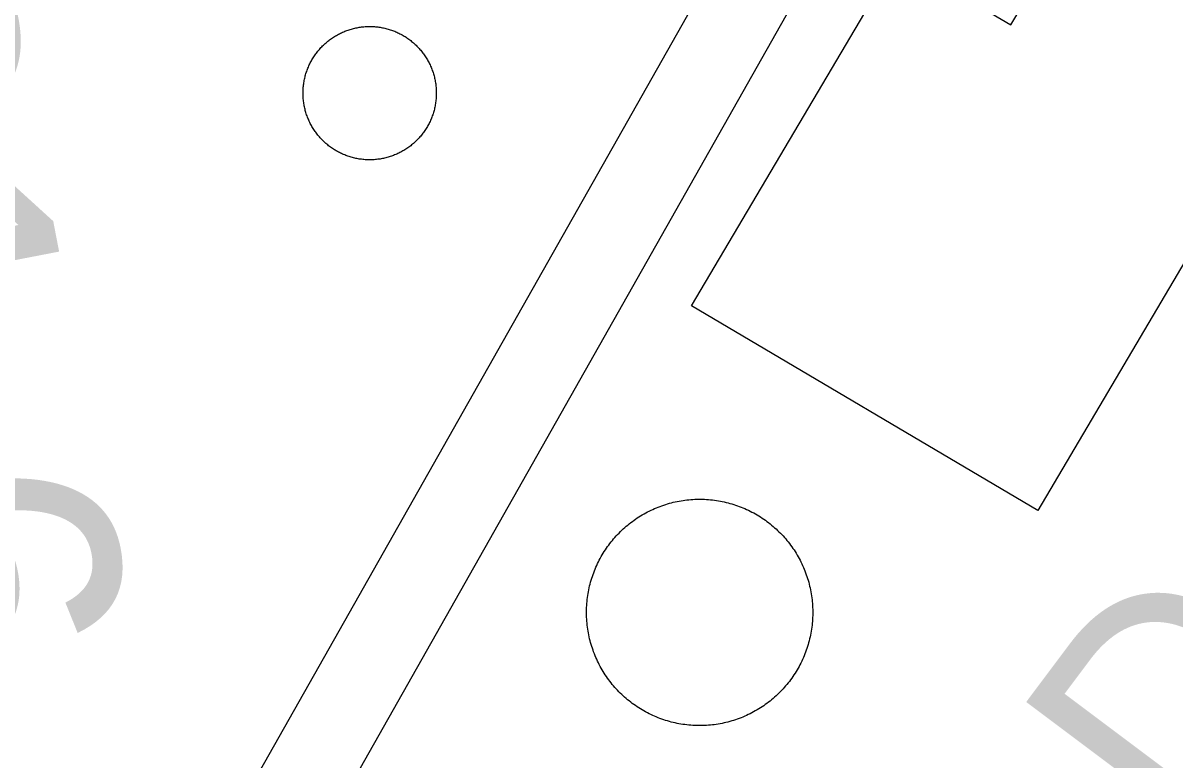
# Model space of a CAD drawing. Extents: x 3568792 to 3606828, y 529143 to 554785.
# Drawn here: x 3575177.8 to 3575580.5, y 544399.3 to 544656.7 of the extents above; entities that cross this region are included whole.
import ezdxf

# ---------------------------------------------------------------- set-up
doc = ezdxf.new("R2010")
doc.units = 0
for name, color, linetype in [('V-BLDG-OTLN', 7, 'Continuous'), ('V-DOMW-TANK', 7, 'Continuous'), ('V-RIVR-RANG-IDEN', 7, 'Continuous'), ('V-ROAD-CNTR', 7, 'Continuous'), ('V-SURV-IDEN', 7, 'Continuous')]:
    doc.layers.add(name, color=color, linetype=linetype)

msp = doc.modelspace()

# ---------------------------------------------------------------- linework, layer by layer
at = {"layer": 'V-BLDG-OTLN'}
msp.add_lwpolyline([(3575593.77, 544752.92), (3575665.75, 544711.97), (3575532.48, 544486.41), (3575411.49, 544557.9), (3575483.36, 544679.53), (3575523.05, 544656.07), (3575574.64, 544741.84), (3575585.15, 544736.65)], close=True, dxfattribs=at)
at = {"layer": 'V-DOMW-TANK'}
for points in [[(3575276.59, 544638.65), (3575276.71, 544639.04), (3575276.83, 544639.43), (3575276.96, 544639.81), (3575277.1, 544640.19), (3575277.24, 544640.58), (3575277.39, 544640.95), (3575277.54, 544641.33), (3575277.71, 544641.7), (3575277.87, 544642.07), (3575278.05, 544642.44), (3575278.23, 544642.8), (3575278.42, 544643.16), (3575278.61, 544643.52), (3575278.81, 544643.87), (3575279.02, 544644.22), (3575279.23, 544644.57), (3575279.45, 544644.91), (3575279.68, 544645.25), (3575279.91, 544645.58), (3575280.14, 544645.92), (3575280.39, 544646.24), (3575280.63, 544646.57), (3575280.89, 544646.88), (3575281.15, 544647.2), (3575281.41, 544647.51), (3575281.68, 544647.81), (3575281.95, 544648.11), (3575282.23, 544648.41), (3575282.52, 544648.7), (3575282.81, 544648.98), (3575283.1, 544649.26), (3575283.4, 544649.53), (3575283.71, 544649.8), (3575284.02, 544650.07), (3575284.33, 544650.32), (3575284.65, 544650.58), (3575284.97, 544650.83), (3575285.3, 544651.07), (3575285.63, 544651.3), (3575285.96, 544651.53), (3575286.3, 544651.76), (3575286.65, 544651.98), (3575286.99, 544652.19), (3575287.34, 544652.39), (3575287.7, 544652.59), (3575288.06, 544652.79), (3575288.42, 544652.97), (3575288.78, 544653.16), (3575289.15, 544653.33), (3575289.52, 544653.5), (3575289.89, 544653.66), (3575290.27, 544653.82), (3575290.64, 544653.97), (3575291.02, 544654.11), (3575291.41, 544654.24), (3575291.79, 544654.37), (3575292.18, 544654.49), (3575292.57, 544654.61), (3575292.96, 544654.72), (3575293.35, 544654.82), (3575293.75, 544654.92), (3575294.15, 544655), (3575294.55, 544655.08), (3575294.95, 544655.16), (3575295.35, 544655.22), (3575295.75, 544655.29), (3575296.15, 544655.34), (3575296.56, 544655.38), (3575296.96, 544655.42), (3575297.37, 544655.45), (3575297.77, 544655.48), (3575298.18, 544655.5), (3575298.58, 544655.51), (3575298.99, 544655.51), (3575299.4, 544655.51), (3575299.8, 544655.49), (3575300.21, 544655.48), (3575300.62, 544655.45), (3575301.02, 544655.42), (3575301.42, 544655.38), (3575301.83, 544655.33), (3575302.23, 544655.28), (3575302.64, 544655.22), (3575303.04, 544655.15), (3575303.44, 544655.08), (3575303.83, 544655), (3575304.23, 544654.91), (3575304.62, 544654.81), (3575305.02, 544654.71), (3575305.41, 544654.6), (3575305.8, 544654.49), (3575306.19, 544654.37), (3575306.57, 544654.24), (3575306.96, 544654.1), (3575307.34, 544653.96), (3575307.72, 544653.81), (3575308.09, 544653.65), (3575308.46, 544653.49), (3575308.83, 544653.32), (3575309.2, 544653.15)], [(3575309.2, 544653.15), (3575309.56, 544652.96), (3575309.92, 544652.78), (3575310.28, 544652.58), (3575310.64, 544652.38), (3575310.98, 544652.17), (3575311.33, 544651.96), (3575311.68, 544651.75), (3575312.02, 544651.52), (3575312.35, 544651.29), (3575312.68, 544651.05), (3575313.01, 544650.81), (3575313.33, 544650.57), (3575313.65, 544650.31), (3575313.96, 544650.05), (3575314.27, 544649.79), (3575314.57, 544649.52), (3575314.87, 544649.25), (3575315.17, 544648.96), (3575315.46, 544648.68), (3575315.74, 544648.39), (3575316.02, 544648.09), (3575316.3, 544647.8), (3575316.56, 544647.49), (3575316.83, 544647.18), (3575317.09, 544646.87), (3575317.34, 544646.55), (3575317.59, 544646.23), (3575317.83, 544645.9), (3575318.07, 544645.57), (3575318.3, 544645.23), (3575318.52, 544644.89), (3575318.74, 544644.55), (3575318.95, 544644.2), (3575319.16, 544643.85), (3575319.36, 544643.5), (3575319.55, 544643.14), (3575319.74, 544642.78), (3575319.92, 544642.42), (3575320.09, 544642.05), (3575320.26, 544641.68), (3575320.42, 544641.31), (3575320.58, 544640.94), (3575320.73, 544640.55), (3575320.87, 544640.17), (3575321.01, 544639.79), (3575321.13, 544639.41), (3575321.26, 544639.02), (3575321.37, 544638.63), (3575321.48, 544638.24), (3575321.58, 544637.84), (3575321.68, 544637.45), (3575321.77, 544637.05), (3575321.85, 544636.65), (3575321.92, 544636.25), (3575321.99, 544635.85), (3575322.05, 544635.45), (3575322.1, 544635.05), (3575322.15, 544634.64), (3575322.19, 544634.24), (3575322.22, 544633.83)], [(3575296.53, 544609.05), (3575296.13, 544609.1), (3575295.73, 544609.15), (3575295.33, 544609.21), (3575294.92, 544609.28), (3575294.52, 544609.35), (3575294.13, 544609.44), (3575293.73, 544609.53), (3575293.33, 544609.62), (3575292.94, 544609.72), (3575292.55, 544609.83), (3575292.16, 544609.95), (3575291.77, 544610.07), (3575291.39, 544610.2), (3575291, 544610.33), (3575290.62, 544610.48), (3575290.24, 544610.62), (3575289.87, 544610.78), (3575289.5, 544610.94), (3575289.13, 544611.11), (3575288.76, 544611.29), (3575288.4, 544611.47), (3575288.04, 544611.66), (3575287.68, 544611.85), (3575287.32, 544612.05), (3575286.97, 544612.26), (3575286.63, 544612.47), (3575286.29, 544612.69), (3575285.95, 544612.91), (3575285.61, 544613.14), (3575285.28, 544613.38), (3575284.95, 544613.62), (3575284.63, 544613.87), (3575284.31, 544614.12), (3575284, 544614.38), (3575283.69, 544614.65), (3575283.39, 544614.92), (3575283.09, 544615.19), (3575282.79, 544615.47), (3575282.5, 544615.76), (3575282.22, 544616.05), (3575281.94, 544616.34), (3575281.66, 544616.64), (3575281.4, 544616.95), (3575281.13, 544617.25), (3575280.87, 544617.57), (3575280.62, 544617.89), (3575280.37, 544618.21), (3575280.13, 544618.54), (3575279.89, 544618.87), (3575279.66, 544619.2), (3575279.44, 544619.54), (3575279.22, 544619.88), (3575279.01, 544620.23), (3575278.8, 544620.58), (3575278.6, 544620.93), (3575278.41, 544621.29), (3575278.22, 544621.65), (3575278.04, 544622.02), (3575277.86, 544622.39), (3575277.7, 544622.75), (3575277.54, 544623.12), (3575277.38, 544623.5), (3575277.23, 544623.88), (3575277.09, 544624.26), (3575276.95, 544624.65), (3575276.82, 544625.03), (3575276.7, 544625.42), (3575276.59, 544625.81), (3575276.48, 544626.2), (3575276.38, 544626.59), (3575276.28, 544626.99), (3575276.2, 544627.39), (3575276.11, 544627.78), (3575276.04, 544628.18), (3575275.97, 544628.58), (3575275.91, 544628.99), (3575275.86, 544629.39), (3575275.81, 544629.79), (3575275.77, 544630.2), (3575275.75, 544630.6), (3575275.72, 544631.01), (3575275.7, 544631.42), (3575275.69, 544631.82), (3575275.69, 544632.23), (3575275.69, 544632.63), (3575275.7, 544633.04), (3575275.72, 544633.45), (3575275.75, 544633.85), (3575275.78, 544634.26), (3575275.82, 544634.66), (3575275.86, 544635.07), (3575275.92, 544635.47), (3575275.98, 544635.87), (3575276.04, 544636.27), (3575276.12, 544636.67), (3575276.2, 544637.07), (3575276.29, 544637.47), (3575276.38, 544637.86), (3575276.48, 544638.26), (3575276.59, 544638.65)], [(3575322.22, 544633.83), (3575322.24, 544633.43), (3575322.26, 544633.02), (3575322.27, 544632.61), (3575322.27, 544632.21), (3575322.27, 544631.8), (3575322.26, 544631.39), (3575322.24, 544630.99), (3575322.21, 544630.58), (3575322.18, 544630.18), (3575322.14, 544629.77), (3575322.1, 544629.37), (3575322.04, 544628.96), (3575321.98, 544628.56), (3575321.92, 544628.16), (3575321.84, 544627.76), (3575321.76, 544627.37), (3575321.67, 544626.97), (3575321.58, 544626.57), (3575321.48, 544626.18), (3575321.37, 544625.79), (3575321.25, 544625.4), (3575321.13, 544625.01), (3575321, 544624.62), (3575320.86, 544624.24), (3575320.72, 544623.86), (3575320.57, 544623.48), (3575320.42, 544623.11), (3575320.25, 544622.73), (3575320.09, 544622.36), (3575319.91, 544622), (3575319.73, 544621.63), (3575319.54, 544621.27), (3575319.34, 544620.92), (3575319.15, 544620.56), (3575318.94, 544620.21), (3575318.73, 544619.86), (3575318.51, 544619.52), (3575318.28, 544619.18), (3575318.05, 544618.85), (3575317.82, 544618.52), (3575317.58, 544618.19), (3575317.33, 544617.87), (3575317.08, 544617.55), (3575316.81, 544617.24), (3575316.55, 544616.93), (3575316.28, 544616.62), (3575316.01, 544616.32), (3575315.73, 544616.03), (3575315.44, 544615.74), (3575315.15, 544615.46), (3575314.86, 544615.18), (3575314.56, 544614.9), (3575314.25, 544614.63), (3575313.94, 544614.37), (3575313.63, 544614.11), (3575313.31, 544613.85), (3575312.99, 544613.61), (3575312.66, 544613.37), (3575312.33, 544613.13), (3575312, 544612.9), (3575311.66, 544612.68), (3575311.31, 544612.46), (3575310.97, 544612.24), (3575310.62, 544612.04), (3575310.26, 544611.84), (3575309.91, 544611.65), (3575309.54, 544611.46), (3575309.18, 544611.28), (3575308.81, 544611.1), (3575308.44, 544610.94), (3575308.07, 544610.77), (3575307.7, 544610.62), (3575307.32, 544610.47), (3575306.94, 544610.32), (3575306.56, 544610.19), (3575306.17, 544610.06), (3575305.78, 544609.94), (3575305.39, 544609.82), (3575305, 544609.72), (3575304.6, 544609.61), (3575304.21, 544609.52), (3575303.81, 544609.43), (3575303.41, 544609.35), (3575303.01, 544609.28), (3575302.61, 544609.21), (3575302.21, 544609.15), (3575301.81, 544609.1), (3575301.4, 544609.05), (3575301, 544609.01), (3575300.6, 544608.98), (3575300.19, 544608.96), (3575299.78, 544608.94), (3575299.38, 544608.93), (3575298.97, 544608.93), (3575298.56, 544608.93), (3575298.16, 544608.94), (3575297.75, 544608.96), (3575297.35, 544608.98), (3575296.94, 544609.02), (3575296.53, 544609.05)], [(3575377.78, 544435.73), (3575377.52, 544436.37), (3575377.27, 544437.02), (3575377.04, 544437.66), (3575376.81, 544438.32), (3575376.6, 544438.97), (3575376.4, 544439.63), (3575376.21, 544440.3), (3575376.03, 544440.96), (3575375.86, 544441.63), (3575375.71, 544442.31), (3575375.56, 544442.98), (3575375.43, 544443.66), (3575375.31, 544444.34), (3575375.21, 544445.02), (3575375.11, 544445.7), (3575375.02, 544446.39), (3575374.95, 544447.07), (3575374.89, 544447.76), (3575374.85, 544448.45), (3575374.81, 544449.14), (3575374.79, 544449.83), (3575374.78, 544450.52), (3575374.78, 544451.21), (3575374.79, 544451.9), (3575374.81, 544452.59), (3575374.85, 544453.28), (3575374.9, 544453.97), (3575374.96, 544454.66), (3575375.03, 544455.34), (3575375.12, 544456.03), (3575375.21, 544456.71), (3575375.32, 544457.39), (3575375.44, 544458.07), (3575375.57, 544458.75), (3575375.72, 544459.42), (3575375.87, 544460.09), (3575376.04, 544460.76), (3575376.22, 544461.43), (3575376.41, 544462.09), (3575376.61, 544462.75), (3575376.83, 544463.41), (3575377.05, 544464.06), (3575377.29, 544464.71), (3575377.53, 544465.36), (3575377.8, 544465.99), (3575378.06, 544466.63), (3575378.35, 544467.26), (3575378.64, 544467.88), (3575378.94, 544468.51), (3575379.25, 544469.12), (3575379.58, 544469.73), (3575379.91, 544470.33), (3575380.26, 544470.93), (3575380.61, 544471.52), (3575380.98, 544472.11), (3575381.36, 544472.69), (3575381.74, 544473.26), (3575382.14, 544473.82), (3575382.55, 544474.38), (3575382.96, 544474.93), (3575383.39, 544475.47), (3575383.82, 544476.01), (3575384.26, 544476.54), (3575384.72, 544477.06), (3575385.18, 544477.57), (3575385.65, 544478.08), (3575386.13, 544478.57), (3575386.62, 544479.06), (3575387.12, 544479.54), (3575387.62, 544480.01), (3575388.14, 544480.47), (3575388.66, 544480.93), (3575389.18, 544481.37), (3575389.72, 544481.8), (3575390.27, 544482.22), (3575390.82, 544482.64), (3575391.38, 544483.05), (3575391.94, 544483.44), (3575392.51, 544483.83), (3575393.09, 544484.2), (3575393.68, 544484.57), (3575394.27, 544484.92), (3575394.87, 544485.27), (3575395.47, 544485.6), (3575396.08, 544485.93), (3575396.7, 544486.24), (3575397.32, 544486.54), (3575397.94, 544486.83), (3575398.57, 544487.11), (3575399.21, 544487.38), (3575399.85, 544487.64), (3575400.49, 544487.89), (3575401.14, 544488.12), (3575401.79, 544488.35), (3575402.45, 544488.56), (3575403.11, 544488.76), (3575403.77, 544488.95), (3575404.44, 544489.13), (3575405.11, 544489.3), (3575405.78, 544489.45)], [(3575405.78, 544489.45), (3575406.46, 544489.6), (3575407.14, 544489.72), (3575407.81, 544489.84), (3575408.5, 544489.95), (3575409.18, 544490.05), (3575409.87, 544490.13), (3575410.55, 544490.2), (3575411.24, 544490.26), (3575411.93, 544490.31), (3575412.62, 544490.34), (3575413.31, 544490.37), (3575414, 544490.38), (3575414.69, 544490.38), (3575415.38, 544490.37), (3575416.07, 544490.34), (3575416.76, 544490.31), (3575417.44, 544490.26), (3575418.13, 544490.2), (3575418.82, 544490.13), (3575419.5, 544490.04), (3575420.19, 544489.94), (3575420.87, 544489.84), (3575421.55, 544489.72), (3575422.22, 544489.58), (3575422.9, 544489.44), (3575423.57, 544489.29), (3575424.24, 544489.12), (3575424.91, 544488.94), (3575425.57, 544488.75), (3575426.23, 544488.55), (3575426.89, 544488.33), (3575427.54, 544488.11), (3575428.19, 544487.87), (3575428.83, 544487.62), (3575429.47, 544487.36), (3575430.11, 544487.09), (3575430.74, 544486.81), (3575431.36, 544486.52), (3575431.98, 544486.22), (3575432.6, 544485.9), (3575433.21, 544485.58), (3575433.81, 544485.24), (3575434.41, 544484.9), (3575435, 544484.54), (3575435.58, 544484.18), (3575436.16, 544483.8), (3575436.73, 544483.42), (3575437.3, 544483.02), (3575437.86, 544482.61), (3575438.41, 544482.2), (3575438.95, 544481.77), (3575439.49, 544481.34), (3575440.02, 544480.89), (3575440.54, 544480.44), (3575441.05, 544479.98), (3575441.56, 544479.51), (3575442.05, 544479.03), (3575442.54, 544478.54), (3575443.02, 544478.04), (3575443.49, 544477.54)], [(3575443.49, 544477.54), (3575443.95, 544477.02), (3575444.4, 544476.5), (3575444.84, 544475.97), (3575445.28, 544475.44), (3575445.7, 544474.89), (3575446.12, 544474.34), (3575446.52, 544473.78), (3575446.92, 544473.22), (3575447.31, 544472.65), (3575447.68, 544472.07), (3575448.04, 544471.48), (3575448.4, 544470.89), (3575448.75, 544470.29), (3575449.08, 544469.69), (3575449.4, 544469.08), (3575449.72, 544468.46), (3575450.02, 544467.84), (3575450.31, 544467.21), (3575450.59, 544466.58), (3575450.86, 544465.95), (3575451.12, 544465.31), (3575451.37, 544464.67), (3575451.6, 544464.02), (3575451.82, 544463.36), (3575452.04, 544462.71), (3575452.24, 544462.05), (3575452.43, 544461.39), (3575452.61, 544460.72), (3575452.77, 544460.05), (3575452.93, 544459.38), (3575453.07, 544458.7), (3575453.2, 544458.02), (3575453.32, 544457.34), (3575453.43, 544456.66), (3575453.52, 544455.98), (3575453.61, 544455.29), (3575453.68, 544454.61), (3575453.74, 544453.92), (3575453.79, 544453.23), (3575453.82, 544452.54), (3575453.85, 544451.85), (3575453.86, 544451.16), (3575453.86, 544450.47), (3575453.85, 544449.78), (3575453.82, 544449.09), (3575453.79, 544448.4), (3575453.74, 544447.71), (3575453.68, 544447.03), (3575453.6, 544446.34), (3575453.52, 544445.65), (3575453.42, 544444.97), (3575453.31, 544444.29), (3575453.19, 544443.61), (3575453.06, 544442.93), (3575452.92, 544442.26), (3575452.76, 544441.58), (3575452.59, 544440.92), (3575452.42, 544440.25), (3575452.23, 544439.58), (3575452.02, 544438.93), (3575451.81, 544438.27), (3575451.58, 544437.62), (3575451.35, 544436.97), (3575451.1, 544436.32), (3575450.84, 544435.68), (3575450.57, 544435.05), (3575450.29, 544434.42), (3575450, 544433.79), (3575449.69, 544433.17), (3575449.38, 544432.56), (3575449.06, 544431.95), (3575448.72, 544431.35), (3575448.38, 544430.75), (3575448.02, 544430.16), (3575447.65, 544429.57), (3575447.27, 544429), (3575446.89, 544428.42), (3575446.5, 544427.86), (3575446.09, 544427.3), (3575445.67, 544426.75), (3575445.25, 544426.2), (3575444.81, 544425.67), (3575444.37, 544425.14), (3575443.92, 544424.62), (3575443.46, 544424.11), (3575442.98, 544423.6), (3575442.5, 544423.11), (3575442.02, 544422.62), (3575441.52, 544422.14), (3575441.02, 544421.67), (3575440.5, 544421.21), (3575439.98, 544420.76), (3575439.45, 544420.31), (3575438.92, 544419.88), (3575438.37, 544419.45), (3575437.82, 544419.04), (3575437.26, 544418.63), (3575436.7, 544418.24), (3575436.12, 544417.85), (3575435.54, 544417.48)], [(3575435.54, 544417.48), (3575434.96, 544417.11), (3575434.37, 544416.76), (3575433.77, 544416.41), (3575433.16, 544416.08), (3575432.55, 544415.75), (3575431.94, 544415.44), (3575431.32, 544415.14), (3575430.69, 544414.85), (3575430.06, 544414.57), (3575429.43, 544414.3), (3575428.79, 544414.04), (3575428.14, 544413.79), (3575427.49, 544413.56), (3575426.84, 544413.33), (3575426.19, 544413.12), (3575425.52, 544412.92), (3575424.86, 544412.73), (3575424.19, 544412.55), (3575423.52, 544412.38), (3575422.85, 544412.23), (3575422.18, 544412.09), (3575421.5, 544411.95), (3575420.82, 544411.83), (3575420.14, 544411.73), (3575419.45, 544411.63), (3575418.77, 544411.55), (3575418.08, 544411.48), (3575417.39, 544411.42), (3575416.71, 544411.37), (3575416.02, 544411.33), (3575415.33, 544411.31), (3575414.64, 544411.3), (3575413.95, 544411.3), (3575413.26, 544411.31), (3575412.57, 544411.34), (3575411.88, 544411.37), (3575411.19, 544411.42), (3575410.5, 544411.48), (3575409.82, 544411.56), (3575409.13, 544411.64), (3575408.45, 544411.73), (3575407.77, 544411.84), (3575407.09, 544411.96), (3575406.41, 544412.09), (3575405.73, 544412.24), (3575405.06, 544412.4), (3575404.4, 544412.56), (3575403.73, 544412.74), (3575403.06, 544412.93), (3575402.4, 544413.14), (3575401.75, 544413.35), (3575401.09, 544413.57), (3575400.45, 544413.81), (3575399.8, 544414.06), (3575399.16, 544414.32), (3575398.53, 544414.59), (3575397.9, 544414.87), (3575397.27, 544415.16), (3575396.65, 544415.46), (3575396.04, 544415.78), (3575395.43, 544416.1), (3575394.82, 544416.44), (3575394.23, 544416.78), (3575393.64, 544417.14), (3575393.05, 544417.5), (3575392.47, 544417.88), (3575391.9, 544418.27), (3575391.34, 544418.66), (3575390.78, 544419.07), (3575390.23, 544419.48), (3575389.68, 544419.91), (3575389.15, 544420.34), (3575388.62, 544420.79), (3575388.1, 544421.24), (3575387.58, 544421.7), (3575387.08, 544422.17), (3575386.58, 544422.65), (3575386.1, 544423.14), (3575385.62, 544423.64), (3575385.15, 544424.14), (3575384.69, 544424.66), (3575384.23, 544425.18), (3575383.79, 544425.71), (3575383.36, 544426.24), (3575382.93, 544426.79), (3575382.52, 544427.34), (3575382.11, 544427.9), (3575381.72, 544428.46), (3575381.33, 544429.03), (3575380.95, 544429.61), (3575380.59, 544430.2), (3575380.23, 544430.79), (3575379.89, 544431.39), (3575379.56, 544431.99), (3575379.23, 544432.6), (3575378.92, 544433.22), (3575378.62, 544433.84), (3575378.33, 544434.46), (3575378.04, 544435.09), (3575377.78, 544435.73)]]:
    msp.add_lwpolyline(points, dxfattribs=at)
at = {"layer": 'V-ROAD-CNTR'}
for points in [[(3575183.97, 544260.06), (3575502.07, 544822)], [(3575210.08, 544245.28), (3575528.18, 544807.22)]]:
    msp.add_lwpolyline(points, dxfattribs=at)

# ---------------------------------------------------------------- texts
at = {"layer": 'V-RIVR-RANG-IDEN'}
msp.add_text('D-020', height=83, rotation=53.1563, dxfattribs=at).set_placement((3575589.43, 544362.49))
at = {"layer": 'V-SURV-IDEN'}
msp.add_text('5348+81.6', height=100, rotation=280.9244, dxfattribs=at).set_placement((3574998.35, 545044.33))

doc.saveas('drawing.dxf')
